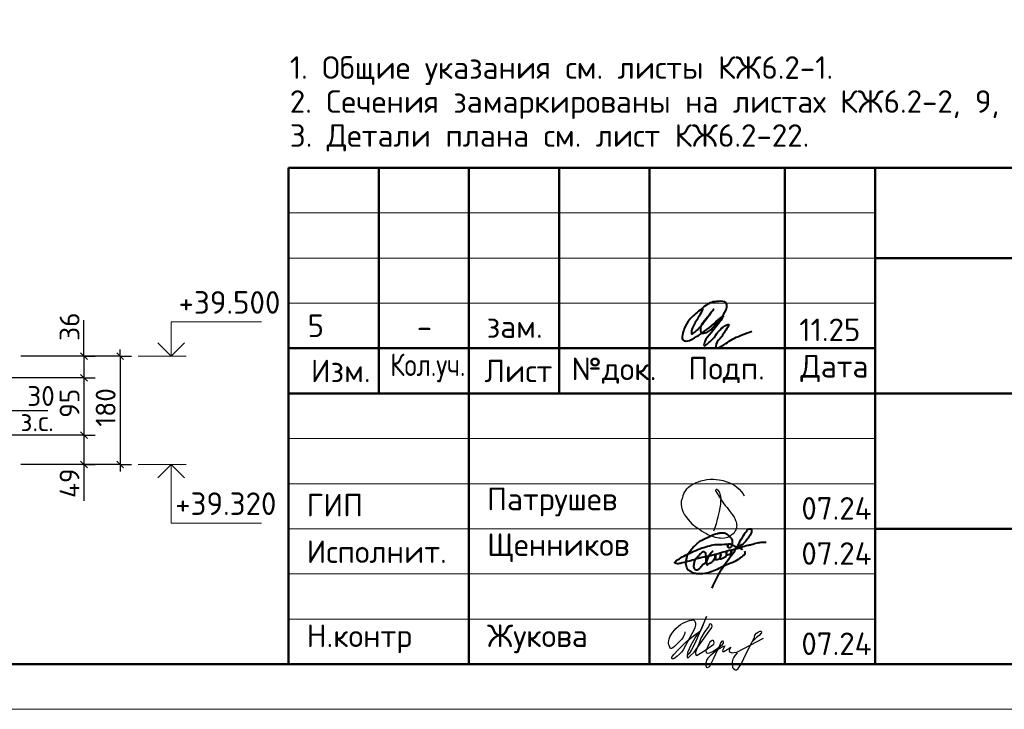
# Model space of a CAD drawing. Header units: millimetres. Extents: x 40580 to 1930067, y -240640 to 81020.
# Tile 478 of 656: x 1160949 to 1171860, y -240394 to -232753. Entities that reach past the tile are written whole.
import ezdxf

# ---------------------------------------------------------------- set-up
doc = ezdxf.new("R2010")
doc.units = ezdxf.units.MM
doc.layers.add('Standard', color=7, linetype='Continuous', lineweight=25)
doc.layers.add('Основная', color=7, linetype='Continuous', lineweight=40)
doc.layers.add('Размерная выноска', color=7, linetype='Continuous')
doc.styles.add('GOST 2.304', font='isocpeur.ttf', dxfattribs={"width": 0.8})
doc.styles.add('ISOCPEUR', font='isocpeur.ttf')
doc.styles.get("Standard").update_dxf_attribs({"font": 'isocpeur.ttf'})

# ---------------------------------------------------------------- blocks, each defined once
blk = doc.blocks.new('яяя')
at = {"lineweight": 30}
for points in [[(345424, 110432), (345425, 110410), (345424, 110397), (345417, 110379), (345406, 110350), (345390, 110319), (345357, 110275), (345310, 110221), (345265, 110176), (345198, 110110), (345161, 110077), (345133, 110066), (345116, 110066), (345102, 110075), (345090, 110091), (345082, 110115), (345074, 110146), (345066, 110182), (345064, 110206), (345067, 110234), (345077, 110278), (345095, 110320), (345114, 110361), (345134, 110395), (345159, 110428), (345195, 110469), (345228, 110506), (345284, 110560), (345331, 110595), (345379, 110625), (345435, 110648), (345486, 110670), (345532, 110686), (345573, 110696), (345605, 110698), (345621, 110695), (345635, 110687), (345648, 110671), (345656, 110649), (345659, 110625), (345659, 110583), (345656, 110553), (345647, 110523), (345635, 110489), (345387, 110033), (345349, 109985), (345311, 109948), (345247, 109889), (345209, 109858), (345192, 109844), (345180, 109837), (345157, 109833), (345150, 109835), (345140, 109842), (345135, 109856), (345138, 109881), (345148, 109892), (345183, 109930), (345267, 110024), (345343, 110105), (345455, 110213), (345617, 110343), (345775, 110456), (345811, 110526), (345838, 110607), (345890, 110740), (345902, 110771), (345698, 110295), (345672, 110226), (345626, 110132), (345572, 110032), (345518, 109953), (345481, 109918), (345497, 110001), (345567, 110147), (345655, 110301), (345760, 110442)], [(345481, 109918), (345476, 109896), (345475, 109874), (345485, 109861), (345506, 109866), (345539, 109891), (345632, 109983), (345968, 110450), (346022, 110527), (346029, 110560), (346027, 110579), (346026, 110590), (346010, 110605), (345993, 110609), (345975, 110601), (345962, 110584), (345954, 110562), (345857, 110421), (345783, 110292), (345741, 110183), (345701, 110079), (345665, 109985), (345660, 109952), (345666, 109929), (345669, 109915), (345682, 109910), (345702, 109914), (345735, 109941), (345846, 110007), (346065, 110160), (346075, 110193), (346070, 110217), (346066, 110236), (346052, 110241), (346030, 110241), (346007, 110228), (345978, 110203), (345960, 110164), (345892, 110010), (345895, 109986), (345904, 109966), (345925, 109964), (345969, 109968), (346045, 110000), (346218, 110114), (346261, 110154), (346280, 110184), (346282, 110210), (346278, 110225), (346263, 110229), (346241, 110222), (346220, 110198), (346162, 110049), (345989, 109904), (345932, 109849), (345906, 109805), (345891, 109739), (345890, 109690), (345899, 109652), (345924, 109647), (345956, 109655), (345980, 109674), (346058, 109838), (346158, 110046), (346261, 110098), (346314, 110120), (346292, 110079), (346269, 110036), (346261, 110008), (346267, 109998), (346293, 109998), (346363, 110039), (346445, 110095), (346421, 110068), (346414, 110040), (346407, 110011), (346416, 109990), (346466, 109972), (346509, 109977), (346574, 109984), (347172, 110293)], [(346586, 109971), (346543, 109917), (346509, 109873), (346489, 109825), (346475, 109767), (346472, 109710), (346478, 109675), (346485, 109641), (346501, 109621), (346517, 109602), (346542, 109589), (346568, 109592), (346605, 109620), (346680, 109731), (346736, 109842), (346865, 110115), (346962, 110290), (346969, 110318), (346979, 110360), (347013, 110403), (347056, 110434), (347091, 110450), (347109, 110450), (347121, 110434), (347115, 110405), (347072, 110355), (347012, 110307), (346924, 110222)]]:
    blk.add_lwpolyline(points, dxfattribs=at)
blk = doc.blocks.new('Из_буфера32210')
at = {"color": 7, "lineweight": 25}
blk.add_lwpolyline([(357, 84), (386, 160), (399, 213), (405, 239), (412, 268), (420, 299), (427, 339), (434, 380), (437, 414), (438, 442), (436, 466), (430, 489), (425, 504), (417, 519), (409, 531), (405, 535), (403, 536), (400, 539), (394, 541), (387, 543), (383, 542), (379, 539), (377, 534), (377, 528), (379, 523), (438, 428), (470, 382), (484, 365), (504, 341), (528, 310), (551, 280), (562, 264), (575, 247), (582, 235), (589, 220), (599, 198), (606, 184), (610, 167), (611, 155), (612, 143), (611, 127), (609, 116), (603, 96), (596, 82), (588, 69), (579, 56), (563, 43), (551, 34), (539, 25), (524, 16), (511, 10), (494, 5), (481, 3), (456, 0), (432, 1), (415, 3), (396, 6), (375, 11), (355, 19), (336, 24), (310, 31), (293, 39), (269, 53), (243, 69), (223, 80), (202, 93), (180, 109), (152, 128), (126, 152), (98, 182), (77, 211), (52, 241), (32, 266), (20, 293), (8, 329), (3, 348), (1, 373), (0, 393), (1, 417), (6, 440), (13, 454), (20, 476), (26, 497), (38, 517), (47, 529), (60, 548), (75, 563), (95, 581), (115, 593), (135, 606), (161, 618), (187, 628), (213, 638), (251, 647), (282, 653), (319, 655), (353, 655), (384, 652), (418, 648), (460, 641), (503, 628), (544, 611), (579, 594), (611, 573), (639, 545), (666, 515), (679, 496), (694, 471)], dxfattribs=at)

msp = doc.modelspace()

# ---------------------------------------------------------------- linework, layer by layer
at = {"layer": 'Standard', "color": 7, "linetype": 'Continuous', "lineweight": 50, "transparency": 33554687}
for p, q in [((1163928.1, -239894.3), (1163928.1, -234394.3)), ((1163928.1, -234394.3), (1182428.1, -234394.3)), ((1164928.1, -236894.3), (1164928.1, -234394.3)), ((1165928.1, -239894.3), (1165928.1, -234394.3)), ((1166928.1, -236894.3), (1166928.1, -234394.3)), ((1167928.1, -239894.3), (1167928.1, -234394.3)), ((1169428.1, -239894.3), (1169428.1, -234394.3)), ((1170428.1, -239894.3), (1170428.1, -234394.3)), ((1170428.1, -235394.3), (1182428.1, -235394.3)), ((1163928.1, -236394.3), (1170428.1, -236394.3)), ((1163928.1, -236394.3), (1170428.1, -236394.3)), ((1163928.1, -236894.3), (1170428.1, -236894.3)), ((1163928.1, -236894.3), (1170428.1, -236894.3)), ((1170428.1, -236894.3), (1182428.1, -236894.3)), ((1170428.1, -238394.3), (1182428.1, -238394.3))]:
    msp.add_line(p, q, dxfattribs=at)
at = {"layer": 'Standard', "color": 7, "linetype": 'Continuous', "lineweight": 13, "transparency": 33554687}
for p, q in [((1163928.1, -234894.3), (1170428.1, -234894.3)), ((1163928.1, -235394.3), (1170428.1, -235394.3)), ((1163928.1, -235894.3), (1170428.1, -235894.3)), ((1162261.6, -236482.6), (1162794.9, -236482.6)), ((1163928.1, -237394.3), (1170428.1, -237394.3)), ((1162261.6, -237682.6), (1162794.9, -237682.6)), ((1163928.1, -237894.3), (1170428.1, -237894.3)), ((1163928.1, -237894.3), (1170428.1, -237894.3)), ((1163928.1, -238394.3), (1170428.1, -238394.3)), ((1163928.1, -238394.3), (1170428.1, -238394.3)), ((1163928.1, -238894.3), (1170428.1, -238894.3)), ((1163928.1, -239394.3), (1170428.1, -239394.3))]:
    msp.add_line(p, q, dxfattribs=at)
at = {"layer": 'Standard', "color": 7, "linetype": 'Continuous', "lineweight": -3, "transparency": 33554687}
for p, q in [((1161661.6, -236482.6), (1161661.6, -236407.6)), ((1162061.6, -236482.6), (1162061.6, -236407.6)), ((1161661.6, -236482.6), (1161661.6, -236722.6)), ((1161661.6, -236722.6), (1161661.6, -237355.9)), ((1161661.6, -237355.9), (1161661.6, -237682.6)), ((1161661.6, -237682.6), (1161661.6, -237757.6)), ((1162061.6, -237682.6), (1162061.6, -237757.6))]:
    msp.add_line(p, q, dxfattribs=at)
at = {"layer": 'Standard', "color": 251, "linetype": 'Continuous', "lineweight": -3, "true_color": 0x656565, "transparency": 33554687}
for p, q in [((1162061.6, -236482.6), (1160961.6, -236482.6)), ((1161661.6, -236482.6), (1161536.6, -236482.6)), ((1161661.6, -236482.6), (1161786.6, -236482.6)), ((1162061.6, -236482.6), (1161936.6, -236482.6)), ((1162061.6, -236482.6), (1162186.6, -236482.6)), ((1161661.6, -236722.6), (1161536.6, -236722.6)), ((1161661.6, -236722.6), (1161786.6, -236722.6)), ((1161661.6, -237355.9), (1161536.6, -237355.9)), ((1161661.6, -237355.9), (1161786.6, -237355.9)), ((1162061.6, -237682.6), (1160961.6, -237682.6)), ((1161661.6, -237682.6), (1161536.6, -237682.6)), ((1161661.6, -237682.6), (1161786.6, -237682.6)), ((1162061.6, -237682.6), (1161936.6, -237682.6)), ((1162061.6, -237682.6), (1162186.6, -237682.6))]:
    msp.add_line(p, q, dxfattribs=at)
at = {"layer": 'Standard', "color": 7, "linetype": 'Continuous', "lineweight": 25, "transparency": 33554687}
for p, q in [((1161624.1, -236445.1), (1161699.1, -236520.1)), ((1162024.1, -236445.1), (1162099.1, -236520.1)), ((1161624.1, -236685.1), (1161699.1, -236760.1)), ((1161624.1, -237318.4), (1161699.1, -237393.4)), ((1161624.1, -237645.1), (1161699.1, -237720.1)), ((1162024.1, -237645.1), (1162099.1, -237720.1)), ((1163928.1, -239894.3), (1182428.1, -239894.3)), ((1163928.1, -239894.3), (1182428.1, -239894.3)), ((1163928.1, -239894.3), (1182428.1, -239894.3))]:
    msp.add_line(p, q, dxfattribs=at)
at = {"layer": 'Standard', "color": 7, "linetype": 'Continuous', "lineweight": 13, "transparency": 33554687}
msp.add_lwpolyline([(1140928.1, -240394.3), (1182928.1, -240394.3), (1182928.1, -210694.3), (1140928.1, -210694.3), (1140928.1, -240394.3)], close=True, dxfattribs=at)
at = {"layer": 'Standard', "color": 7, "linetype": 'Continuous', "lineweight": 50, "transparency": 33554687}
msp.add_lwpolyline([(1142928.1, -211194.3), (1182428.1, -211194.3), (1182428.1, -239894.3), (1142928.1, -239894.3), (1142928.1, -211194.3)], close=True, dxfattribs=at)
at = {"layer": 'Standard', "color": 7, "linetype": 'Continuous', "lineweight": 13, "transparency": 33554687}
for points in [[(1162628.2, -236482.6), (1162628.2, -236102.6), (1163628.2, -236102.6)], [(1162628.2, -237682.6), (1162628.2, -238332.6), (1163628.2, -238332.6)]]:
    msp.add_lwpolyline(points, dxfattribs=at)
at = {"layer": 'Standard', "color": 7, "linetype": 'Continuous', "lineweight": -3, "transparency": 33554687}
for points in [[(1162479.7, -236334.1), (1162628.2, -236482.6), (1162776.7, -236334.1)], [(1162061.6, -236482.6), (1162061.6, -237322.7), (1162061.6, -237322.7), (1162061.6, -237682.6)], [(1162479.7, -237831.1), (1162628.2, -237682.6), (1162776.7, -237831.1)]]:
    msp.add_lwpolyline(points, dxfattribs=at)
at = {"layer": 'Standard', "color": 251, "linetype": 'Continuous', "lineweight": -3, "true_color": 0x656565, "transparency": 33554687}
for points in [[(1161661.6, -236482.6), (1161644.6, -236482.6), (1161644.6, -236482.6), (1161644.6, -236482.6), (1161644.6, -236482.6), (1160961.6, -236482.6)], [(1161661.6, -236722.6), (1161644.6, -236722.6), (1161644.6, -236722.6), (1161644.6, -236722.6), (1161644.6, -236722.6), (1160627, -236722.6)], [(1161661.6, -237355.9), (1161644.6, -237355.9), (1161644.6, -237355.9), (1160627, -237355.9)], [(1161661.6, -237682.6), (1161644.6, -237682.6), (1161644.6, -237682.6), (1160961.6, -237682.6)]]:
    msp.add_lwpolyline(points, dxfattribs=at)
at = {"layer": 'Основная', "color": 7, "ltscale": 100}
msp.add_spline([(1168520.9, -235956.8), (1168451.5, -236083.2), (1168394.5, -236205.1), (1168394.5, -236233.1), (1168429.2, -236215.2), (1168526.5, -236110), (1168638.3, -235962.4), (1168557.8, -236066.4), (1168495.1, -236161.5), (1168503, -236223), (1168562.3, -236217.4), (1168640.5, -236151.4), (1168732.2, -236042.9), (1168783.7, -235938.9), (1168777, -235890.8), (1168692.7, -235874.6), (1168618.2, -235885.2), (1168488.4, -235970.2), (1168371, -236079.8), (1168314, -236177.1), (1168292.7, -236249.8), (1168293.8, -236296.8), (1168334.1, -236314.7), (1168402.3, -236291.2), (1168590.2, -236166), (1168744.6, -236038.5), (1168588.8, -236249.3), (1168533.3, -236346.6), (1168533.2, -236365), (1168566.7, -236348.3), (1168660.7, -236251), (1168785.9, -236135.8), (1168804.9, -236131.3), (1168787.1, -236173.8), (1168710, -236285.6), (1168662.9, -236372.9), (1168669.6, -236391.9), (1168705.4, -236382.9), (1168868.7, -236283.4), (1169063.3, -236205.1)], degree=3, dxfattribs=at)
at = {"layer": 'Основная'}
for points in [[(1168621.4, -239053.1), (1168739.9, -238821.8), (1168890.1, -238609.9), (1168981.6, -238451.3), (1169005.7, -238418), (1169027.3, -238396), (1169039.1, -238393.7), (1169046, -238392.9), (1169051.2, -238394.2), (1169055.2, -238397), (1169057.3, -238401.3), (1169058.1, -238404.4), (1169060.3, -238411.3), (1169059.8, -238414.7), (1169059.6, -238422.1), (1169058.1, -238426.1), (1169057, -238437.6), (1169044.5, -238463.6), (1169015.2, -238507), (1168966.9, -238559.2), (1168908.2, -238601.1), (1168873.4, -238622), (1168854.2, -238626), (1168679.4, -238674.4), (1168485.6, -238719), (1168350.3, -238757.8), (1168269.6, -238777.7), (1168225.6, -238779.6), (1168205.1, -238769.1), (1168216.4, -238759.7), (1168226.7, -238746.1), (1168244.2, -238734.8), (1168307.4, -238696.9), (1168396.6, -238653.8), (1168486.5, -238614.6), (1168572.6, -238587.3), (1168656.6, -238569.5), (1168760.2, -238565.9), (1168808, -238563.2)], [(1168982.8, -238640.7), (1168980.3, -238680.6), (1168962, -238695.6), (1168930.4, -238721.3), (1168851.4, -238767.1), (1168771.5, -238798.7), (1168698.3, -238834.5), (1168541, -238890.6), (1168447.8, -238891.7), (1168404, -238880.6), (1168375.7, -238862.9), (1168358.5, -238851.8), (1168342.4, -238823), (1168333, -238794.1), (1168338, -238740.9), (1168344.1, -238701), (1168370.2, -238651.1), (1168401.1, -238611.3), (1168450.6, -238564), (1168493.8, -238527.4), (1168553.7, -238497.5), (1168616.4, -238467), (1168680.1, -238444.8), (1168719.2, -238439.3), (1168767.2, -238443.1), (1168788.8, -238455.3), (1168812.9, -238473.5), (1168826.5, -238490.2), (1168843.7, -238513), (1168844.8, -238543.5), (1168843.2, -238559.6), (1168838.8, -238579.8), (1168832.1, -238595.6), (1168821, -238605.6), (1168808.2, -238605.6), (1168797.7, -238598.9), (1168798.8, -238574.5), (1168809.3, -238562.3), (1168858.6, -238578.7), (1168881.6, -238590.2), (1168933.3, -238608.7), (1168948.7, -238616), (1168958.8, -238622.7)], [(1168555.3, -238760.8), (1168554.2, -238679), (1168545, -238656.4), (1168523.6, -238647.9), (1168506.5, -238658.6), (1168488.8, -238673.8), (1168465.9, -238700), (1168443.3, -238723.7), (1168426.7, -238749.6), (1168423, -238771), (1168416.3, -238808.3), (1168419.7, -238822.8), (1168433.7, -238845.3), (1168455.2, -238847.9), (1168483.6, -238834.6), (1168507.7, -238804.3), (1168525.8, -238786.9), (1168549.4, -238767.7), (1168586.8, -238699.3), (1168607.5, -238666), (1168625.2, -238644.6), (1168558.3, -238752.9), (1168560.2, -238774.3), (1168564.6, -238793.2), (1168585.7, -238781.7), (1168610.4, -238769.2), (1168642.6, -238739.6), (1168645.6, -238734.4), (1168654.4, -238705.6), (1168659.6, -238690.8), (1168661.4, -238684.9), (1168657.8, -238721.1), (1168660.7, -238734), (1168677, -238733.3), (1168699.2, -238726.6), (1168718.8, -238693.7), (1168720.6, -238674.9), (1168711, -238725.5), (1168720.6, -238725.9), (1168753.1, -238713.7), (1168777.9, -238696.3), (1168780.9, -238662.7), (1168782.7, -238648.3), (1168785.7, -238679), (1168804.1, -238680.1), (1168821.5, -238677.8), (1168834.5, -238643.5), (1168837.1, -238635.3), (1168836.7, -238643.1), (1168831.9, -238668.6), (1168848.1, -238673)], [(1168886.3, -238616.1), (1168946.2, -238597.9), (1169017.4, -238575.9), (1169055.6, -238568), (1169125, -238549.4), (1169180.9, -238542.8), (1169221.6, -238543.6)]]:
    msp.add_spline(points, degree=3, dxfattribs=at)
at = {"layer": 'Размерная выноска', "color": 7, "linetype": 'Continuous', "lineweight": -3, "transparency": 33554687}
for p, q in [((1161661.6, -236482.6), (1161661.6, -236082.6)), ((1160861.6, -237082.6), (1161261.6, -237082.6)), ((1161661.6, -237682.6), (1161661.6, -238082.6))]:
    msp.add_line(p, q, dxfattribs=at)

# ---------------------------------------------------------------- block references
at = {"color": 1, "ltscale": 100}
msp.add_blockref('Из_буфера32210', (1168283.2, -238500.5), dxfattribs=at)
at = {"color": 2, "lineweight": 60, "xscale": 0.5, "yscale": 0.5, "zscale": 0.5}
msp.add_blockref('яяя', (995607.4, -294752.8), dxfattribs=at)

# ---------------------------------------------------------------- texts
at = {"layer": 'Standard', "color": 7, "linetype": 'Continuous', "lineweight": 13, "transparency": 33554687, "insert": (1163942.3, -233158.4), "char_height": 250, "width": 9469.698, "attachment_point": 1, "line_spacing_factor": 0.903614}
msp.add_mtext('1. Общие указания см. листы КЖ6.2-1.\\P2. Сечения замаркированы на листах КЖ6.2-2, 9, 16\\P3. Детали плана см. лист КЖ6.2-22.', dxfattribs=at)
at = {"layer": 'Standard', "color": 7, "linetype": 'Continuous', "lineweight": -3, "transparency": 33554687, "insert": (1159765.1, -235686.3), "char_height": 350, "width": 1119.897, "attachment_point": 7, "style": 'GOST 2.304'}
msp.add_mtext('8\\~-\\~8', dxfattribs=at)
at = {"layer": 'Standard', "color": 7, "linetype": 'Continuous', "lineweight": 25, "transparency": 33554687, "style": 'ISOCPEUR'}
for s, insert, char_height, width, attachment_point in [('+39.500', (1162709.5, -236010.9), 250, 1066.315, 7), ('11.25', (1169588.6, -236314.4), 250, 693.365, 7), ('5', (1164230.2, -236019.6), 250, 283.333, 2), ('зам.', (1166434.6, -236028.5), 250, 283.333, 2), ('-', (1165434.6, -236028.5), 250, 283.333, 2), ('Изм.', (1164176, -236769.5), 250, 631.146, 7), ('Лист', (1166098.9, -236769.5), 250, 782.227, 7), ('Дата', (1169601.1, -236769.5), 250, 782.227, 7), ('\\W0.83;Кол.уч.', (1165055.1, -236769.5), 250, 799.955, 7), ('№док.', (1167063.5, -236786.9), 250, 853.387, 7), ('Подп.', (1168359.4, -236780), 250, 764.532, 7), ('30', (1161032.4, -237032.6), 220, 375.735, 7), ('з.с.', (1160957.9, -237312.7), 220, 446.072, 7), ('+39.320', (1162672, -238240.9), 250, 1066.315, 7), ('ГИП', (1164128.1, -238256.8), 250, 586.81, 7), ('Патрушев', (1166128.1, -238256.8), 250, 1386.365, 7), ('07.24', (1169611.2, -238293), 250, 817.621, 7), ('Исполнит.', (1164128.1, -238772.5), 250, 1386.365, 7), ('Щенников', (1166128.1, -238762.9), 250, 1333.081, 7), ('07.24', (1169611.2, -238793), 250, 817.621, 7), ('Н.контр', (1164128.1, -239772.5), 250, 1102.087, 7), ('Жукова', (1166128.1, -239772.5), 250, 1031.11, 7), ('07.24', (1169611.2, -239793), 250, 817.621, 7)]:
    msp.add_mtext(s, dxfattribs=dict(at, insert=insert, char_height=char_height, width=width, attachment_point=attachment_point))
at = {"layer": 'Standard', "color": 7, "linetype": 'Continuous', "lineweight": 25, "transparency": 33554687, "char_height": 220, "attachment_point": 7, "rotation": 90, "style": 'ISOCPEUR'}
for s, insert, width in [('36', (1161611.6, -236311.8), 375.735), ('95', (1161611.6, -237164.3), 375.747), ('180', (1162011.5, -237262.5), 485.092), ('49', (1161611.5, -238052.5), 391.317)]:
    msp.add_mtext(s, dxfattribs=dict(at, insert=insert, width=width))

doc.saveas('drawing.dxf')
